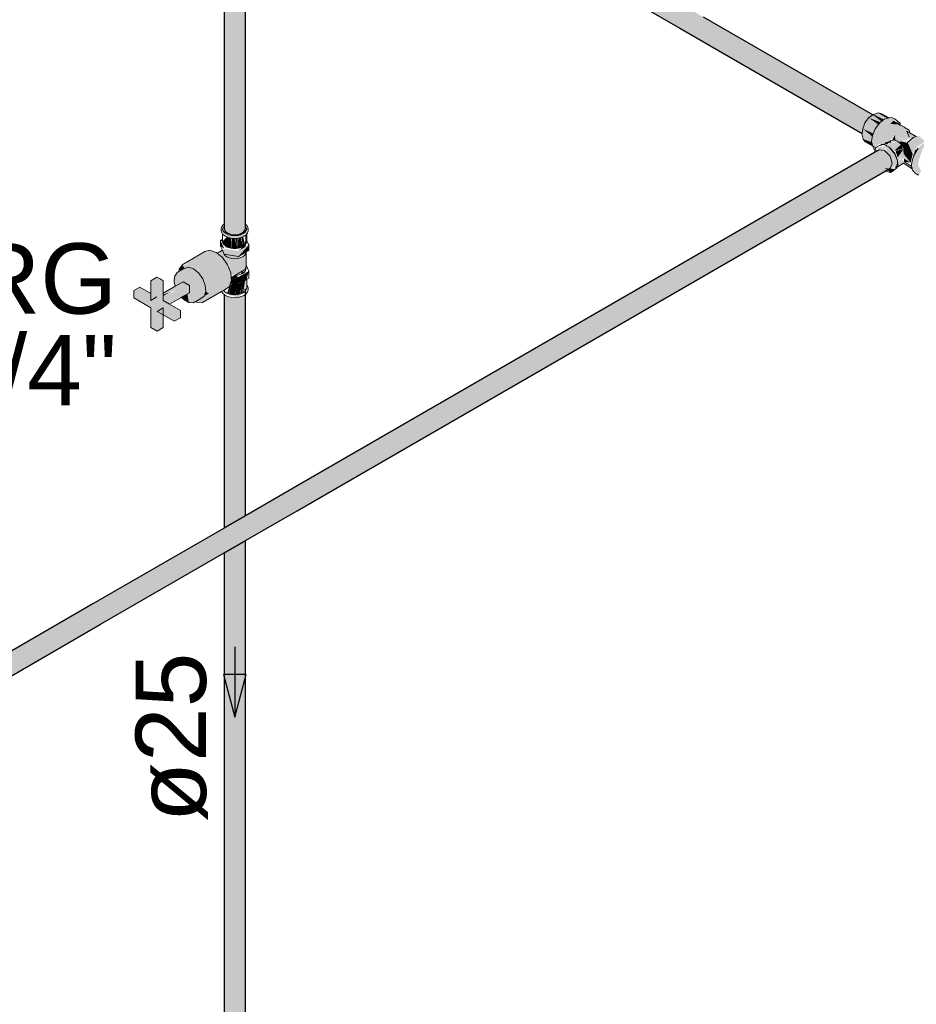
# Model space of a CAD drawing. Header units: millimetres. Extents: x 567 to 934, y -1 to 364.
# Tile 772 of 1056: x 752.15 to 754.7, y 133.41 to 136.2. Entities that reach past the tile are written whole.
import ezdxf

# ---------------------------------------------------------------- set-up
doc = ezdxf.new("R2010")
doc.units = ezdxf.units.MM
doc.header["$MEASUREMENT"] = 0
doc.linetypes.add('NULL', pattern=[0])
for name, color, linetype, lineweight in [('AF-Condutos', 140, 'Continuous', 25), ('AF-Conexões', 152, 'Continuous', 18), ('AF-Registro', 253, 'Continuous', 18), ('AF-Sentido conduto', 140, 'Continuous', 30), ('AF-Textos conduto', 7, 'Continuous', 9), ('Textos', 7, 'Continuous', 9)]:
    doc.layers.add(name, color=color, linetype=linetype, lineweight=lineweight)
doc.styles.add('Arial', font='arial.ttf')

msp = doc.modelspace()

# ---------------------------------------------------------------- hatches: boundary and pattern name
at = {"layer": 'AF-Condutos', "linetype": 'Continuous'}
for points in [[(752.5083, 137.1273), (752.4988, 137.129), (752.4813, 137.1168), (752.4709, 137.0943), (752.4746, 137.0766), (754.5454, 135.881), (754.5522, 135.9066), (754.0601, 136.1942), (754.5583, 135.9174), (754.067, 136.1974), (754.5584, 135.9175), (754.5585, 135.9176), (754.0737, 136.2005), (754.5656, 135.9263), (754.0799, 136.2034), (754.5657, 135.9264), (754.5762, 135.9334)], [(752.7343, 135.6139), (752.7363, 135.6045), (752.7539, 135.5944), (752.7788, 135.5951), (752.7839, 136.4529), (752.7845, 136.8976), (752.7343, 136.9266)], [(752.7887, 135.5997), (752.7888, 135.6277), (752.7887, 136.8952), (752.7845, 136.8976), (752.7839, 136.4529), (752.7788, 135.5951)], [(752.7945, 135.6063), (752.7945, 136.4316), (752.7936, 136.8924), (752.7887, 136.8952), (752.7888, 135.6277), (752.7887, 135.5997)], [(752.7945, 135.6063), (752.7948, 136.431), (752.7945, 136.8918), (752.7936, 136.8924), (752.7945, 136.4316)], [(752.7951, 135.6136), (752.7951, 136.4303), (752.795, 136.8915), (752.7945, 135.6251)], [(754.0601, 136.1942), (754.5509, 135.9074), (754.5583, 135.9174)], [(754.067, 136.1974), (754.5562, 135.9186), (754.5584, 135.9175)], [(754.0737, 136.2005), (754.5553, 135.9195), (754.5656, 135.9263)], [(754.0799, 136.2034), (754.5651, 135.9266), (754.5657, 135.9264)], [(754.611, 135.8439), (754.5943, 135.8343), (749.6787, 132.9963), (749.7063, 132.9804), (749.5872, 132.9087), (749.7083, 132.9792), (749.7385, 132.9618), (749.0583, 132.5687), (749.0582, 132.5678), (749.6178, 132.891), (749.7389, 132.9615), (749.7395, 132.9612), (752.3788, 134.4849), (752.9417, 134.8102), (754.6453, 135.7943), (754.6455, 135.8002), (754.6297, 135.7919), (754.6367, 135.8074), (752.9439, 134.8344), (754.643, 135.8253), (752.9453, 134.8495), (754.6357, 135.8356), (754.5721, 135.799), (754.6097, 135.8328)], [(754.6278, 135.831), (754.6108, 135.8327), (754.5721, 135.799)], [(754.6431, 135.8111), (754.6386, 135.8227), (752.9439, 134.8344)], [(754.6217, 135.8274), (752.9453, 134.8495), (754.6253, 135.8151)], [(754.6881, 135.8088), (757.179, 134.3575), (757.1791, 134.3708)], [(754.6928, 135.8237), (757.1791, 134.3708), (757.1838, 134.3856)], [(754.6107, 135.7736), (754.6453, 135.7943), (752.9417, 134.8102), (752.3838, 134.4879)], [(752.7363, 135.4218), (752.7343, 135.4233), (752.7357, 134.7613), (752.7363, 134.7616)], [(752.7363, 134.7616), (752.7432, 134.7656), (752.7432, 135.4166), (752.7363, 135.4218)], [(752.7433, 134.7656), (752.7508, 134.77), (752.7539, 135.4137), (752.7432, 135.4184)], [(752.7536, 135.3582), (752.7508, 134.77), (752.7904, 134.7928), (752.7887, 135.4192), (752.7544, 135.4153)], [(752.7944, 135.4225), (752.7887, 135.4199), (752.7904, 134.7928), (752.7945, 134.7952), (752.7945, 135.3689)], [(752.7946, 135.3689), (752.7945, 135.4235), (752.7946, 134.7952), (752.7948, 134.7954)], [(752.7949, 134.7955), (752.7951, 135.369), (752.7946, 135.4236)], [(752.7946, 135.3689), (752.7948, 134.7954), (752.7949, 134.7954)], [(752.7951, 135.369), (752.7949, 134.7955), (752.7951, 134.7956)], [(752.7343, 135.3531), (752.7343, 134.7604), (752.7357, 134.7613), (752.7345, 135.3532)], [(752.7343, 133.205), (752.7363, 133.2062), (752.7432, 133.1764), (752.7665, 133.1712), (752.7887, 133.1777), (752.7888, 133.2178), (752.7951, 133.2053), (752.7951, 134.7253), (752.7343, 134.6902)]]:
    msp.add_hatch(color=151, dxfattribs=at).paths.add_polyline_path(points)
at = {"layer": 'AF-Conexões', "linetype": 'Continuous'}
for points in [[(754.592, 135.9059), (754.5643, 135.9254), (754.5537, 135.9111), (754.589, 135.9018)], [(754.6012, 135.9151), (754.5762, 135.9334), (754.5643, 135.9254), (754.598, 135.9125)], [(754.5972, 135.9128), (754.5643, 135.9254), (754.5908, 135.9067)], [(754.6539, 135.9058), (754.651, 135.912), (754.6303, 135.9265), (754.6096, 135.9218), (754.5953, 135.9103), (754.5832, 135.894), (754.5752, 135.8754), (754.5723, 135.8573), (754.5786, 135.8371), (754.5929, 135.8507), (754.6153, 135.8501), (754.6389, 135.8765), (754.6766, 135.857), (754.6571, 135.8895), (754.6674, 135.8966), (754.6543, 135.9049), (754.6256, 135.9074), (754.6377, 135.9197)], [(754.5782, 135.9347), (754.5762, 135.9334), (754.6012, 135.9151), (754.6075, 135.9202)], [(754.5782, 135.9347), (754.6059, 135.921), (754.6175, 135.9236), (754.591, 135.9389)], [(754.6224, 135.9247), (754.6017, 135.9369), (754.591, 135.9389), (754.6175, 135.9236)], [(754.6353, 135.9172), (754.6256, 135.9074), (754.6519, 135.9066)], [(754.5451, 135.8795), (754.5483, 135.8648), (754.5722, 135.8562), (754.5747, 135.8721), (754.5479, 135.894)], [(754.5832, 135.894), (754.6029, 135.8982), (754.5537, 135.9111), (754.5479, 135.894), (754.5774, 135.8805)], [(754.574, 135.8726), (754.5774, 135.8805), (754.5479, 135.894)], [(754.6797, 135.8899), (754.6679, 135.897), (754.6571, 135.8895), (754.6721, 135.8645), (754.6979, 135.8715), (754.6728, 135.8873), (754.6789, 135.8708)], [(754.5756, 135.8467), (754.5728, 135.856), (754.5483, 135.8648), (754.5545, 135.8572)], [(754.6077, 135.8494), (754.646, 135.859), (754.635, 135.8626)], [(754.6094, 135.8549), (754.6153, 135.8501), (754.6231, 135.8582)], [(754.6252, 135.847), (754.6301, 135.8464), (754.646, 135.859), (754.6157, 135.8483), (754.6346, 135.8296), (754.6569, 135.8499), (754.646, 135.859)], [(754.6314, 135.863), (754.6401, 135.8609), (754.6389, 135.8765)], [(754.6401, 135.8609), (754.675, 135.8556), (754.6389, 135.8765)], [(754.6538, 135.8583), (754.6496, 135.856), (754.6648, 135.8384), (754.6742, 135.8543)], [(754.691, 135.8696), (754.6749, 135.8555), (754.6893, 135.8224), (754.7041, 135.8447), (754.724, 135.858), (754.7073, 135.874)], [(754.7691, 135.8373), (754.7589, 135.8534), (754.7303, 135.8597), (754.7097, 135.8455), (754.6927, 135.819), (754.6873, 135.784), (754.7062, 135.7622), (754.713, 135.7739), (754.7048, 135.7918), (754.707, 135.8053), (754.7183, 135.8393), (754.7282, 135.8397), (754.735, 135.8488), (754.7432, 135.8435)], [(754.5851, 135.8409), (754.5943, 135.8343), (754.6096, 135.8328), (754.602, 135.8415), (754.6121, 135.8393), (754.6249, 135.8167), (754.6153, 135.8379), (754.6382, 135.8244), (754.6226, 135.8421), (754.6162, 135.8452)], [(754.6252, 135.7819), (754.6368, 135.7791), (754.6343, 135.7865), (754.6431, 135.7869), (754.6463, 135.8023), (754.6382, 135.8244), (754.6153, 135.8379), (754.6249, 135.8167), (754.6312, 135.7953)], [(754.6569, 135.8499), (754.6377, 135.8327), (754.6616, 135.8362)], [(754.6624, 135.8349), (754.6403, 135.8323), (754.6464, 135.8127)], [(754.6625, 135.8345), (754.6474, 135.8142), (754.6481, 135.8019), (754.6538, 135.8113), (754.6645, 135.8093), (754.6838, 135.7982), (754.6641, 135.8219)], [(754.6622, 135.8351), (754.6641, 135.8219), (754.6893, 135.8224), (754.6749, 135.8555)], [(754.6881, 135.8077), (754.7044, 135.8393), (754.6959, 135.8323)], [(754.645, 135.7863), (754.6641, 135.8003), (754.658, 135.8105), (754.6481, 135.8019), (754.6464, 135.8127), (754.638, 135.8243), (754.6457, 135.8043)], [(754.6838, 135.7982), (754.6893, 135.8224), (754.6641, 135.8219)], [(754.6641, 135.8003), (754.685, 135.786), (754.6863, 135.7891), (754.6694, 135.7998), (754.6838, 135.7982), (754.6645, 135.8093)], [(754.6096, 135.7828), (754.6259, 135.7701), (754.625, 135.78)], [(754.6368, 135.7791), (754.6249, 135.7813), (754.6259, 135.7701)], [(754.6449, 135.7855), (754.663, 135.7961), (754.6875, 135.7827), (754.6641, 135.8003)]]:
    msp.add_hatch(color=161, dxfattribs=at).paths.add_polyline_path(points)
at = {"layer": 'AF-Registro', "linetype": 'Continuous'}
for points in [[(752.7311, 135.6156), (752.7263, 135.6043), (752.7374, 135.5888), (752.7642, 135.5824), (752.7894, 135.5881), (752.8022, 135.6043), (752.7832, 135.5915), (752.7544, 135.5893), (752.7345, 135.6006)], [(752.7299, 135.5801), (752.7253, 135.5774), (752.74, 135.5565)], [(752.7299, 135.5745), (752.74, 135.5605), (752.7458, 135.5851), (752.7417, 135.5862)], [(752.7459, 135.5852), (752.74, 135.5605), (752.7554, 135.5554), (752.754, 135.5833)], [(752.7554, 135.5831), (752.7554, 135.5554), (752.7642, 135.5547), (752.7642, 135.5824)], [(752.7642, 135.5824), (752.7642, 135.5547), (752.7731, 135.5554)], [(752.7731, 135.5554), (752.7731, 135.5817), (752.7656, 135.5825)], [(752.7814, 135.5573), (752.7745, 135.5833), (752.7731, 135.5568)], [(752.7813, 135.5588), (752.7793, 135.5836), (752.7745, 135.5833)], [(752.7814, 135.5588), (752.7814, 135.5837), (752.7793, 135.5844)], [(752.7814, 135.5849), (752.7814, 135.5573), (752.7885, 135.5605)], [(752.7885, 135.5866), (752.7832, 135.5854), (752.7885, 135.5605)], [(752.7885, 135.5877), (752.7885, 135.5605), (752.7939, 135.5646)], [(752.7985, 135.5769), (752.7985, 135.5954), (752.795, 135.5918), (752.7937, 135.5655)], [(752.7241, 135.561), (752.7348, 135.5535), (752.7241, 135.5767)], [(752.7294, 135.5494), (752.7348, 135.5378), (752.775, 135.5316), (752.8044, 135.5643), (752.775, 135.5473), (752.7362, 135.5533)], [(752.8044, 135.5485), (752.8044, 135.5643), (752.775, 135.5316)], [(752.7971, 135.5687), (752.7757, 135.5482), (752.7949, 135.5588)], [(752.6797, 135.5453), (752.6156, 135.5083), (752.6302, 135.5121), (752.6478, 135.5063), (752.6654, 135.4918), (752.6478, 135.4563), (752.6736, 135.4682), (752.6808, 135.4496), (752.689, 135.4479), (752.7531, 135.4849), (752.7441, 135.5082), (752.7295, 135.5288), (752.7148, 135.5409), (752.6943, 135.5491)], [(752.7283, 135.5488), (752.7192, 135.5435), (752.7448, 135.5064), (752.7857, 135.5299), (752.7483, 135.5357)], [(752.7535, 135.4803), (752.7879, 135.5311), (752.7509, 135.5098), (752.747, 135.5006)], [(752.7972, 135.5055), (752.7972, 135.5441), (752.7535, 135.4803), (752.7622, 135.4777), (752.7879, 135.4911)], [(752.5926, 135.46), (752.5957, 135.447), (752.6176, 135.4596), (752.636, 135.4495), (752.6302, 135.4253), (752.6342, 135.401), (752.6474, 135.4002), (752.6778, 135.419), (752.6823, 135.4322), (752.6808, 135.4496), (752.6736, 135.4682), (752.6619, 135.4847), (752.6478, 135.4963), (752.6337, 135.5009), (752.6221, 135.4979), (752.6059, 135.488), (752.5941, 135.4757)], [(752.6109, 135.4914), (752.6221, 135.4979), (752.6167, 135.5066), (752.6066, 135.4955)], [(752.6167, 135.5066), (752.6478, 135.4563), (752.6308, 135.5103)], [(752.6337, 135.5009), (752.6478, 135.4963), (752.6478, 135.4563), (752.6649, 135.4906), (752.6478, 135.5063), (752.6302, 135.5121)], [(752.745, 135.5057), (752.7488, 135.4961), (752.7936, 135.5132)], [(752.4777, 135.4141), (752.5262, 135.3861), (752.5262, 135.3301), (752.5442, 135.3197), (752.5616, 135.3297), (752.5616, 135.3857), (752.5442, 135.3757), (752.5927, 135.3477), (752.6101, 135.3577), (752.6101, 135.3785), (752.5616, 135.4065), (752.5616, 135.4625), (752.5435, 135.4729), (752.5262, 135.4629), (752.5262, 135.4069), (752.5435, 135.4169), (752.4777, 135.4349)], [(752.731, 135.4345), (752.7494, 135.4466), (752.755, 135.4632), (752.7531, 135.4849), (752.7374, 135.4591), (752.689, 135.4479), (752.6808, 135.4496), (752.6823, 135.4322), (752.6909, 135.4262), (752.6682, 135.4122), (752.6842, 135.4098), (752.6733, 135.4011)], [(752.7374, 135.4591), (752.7531, 135.4849), (752.689, 135.4479)], [(752.7528, 135.4567), (752.775, 135.4533), (752.775, 135.4731), (752.7562, 135.4667)], [(752.7542, 135.4717), (752.7547, 135.4667), (752.775, 135.4731), (752.7664, 135.478)], [(752.8044, 135.49), (752.775, 135.4731), (752.775, 135.4553), (752.7985, 135.4669)], [(752.7918, 135.487), (752.7867, 135.4905), (752.7802, 135.4803)], [(752.5262, 135.4269), (752.4951, 135.4449), (752.4777, 135.4349), (752.5262, 135.4216)], [(752.5796, 135.3961), (752.636, 135.4287), (752.636, 135.4495), (752.618, 135.4599), (752.5616, 135.4273), (752.5616, 135.4232), (752.5983, 135.4362), (752.5501, 135.4131), (752.5616, 135.4065)], [(752.6719, 135.4014), (752.6843, 135.4091), (752.6682, 135.4122), (752.6478, 135.4563), (752.6565, 135.4039)], [(752.8022, 135.4426), (752.8009, 135.437), (752.7642, 135.4228), (752.7343, 135.4264), (752.7741, 135.4153)], [(752.7429, 135.4273), (752.7471, 135.4255), (752.7545, 135.4502), (752.7521, 135.4548)], [(752.7734, 135.4524), (752.7806, 135.4251), (752.7814, 135.4553), (752.7554, 135.4534), (752.7479, 135.4253), (752.7642, 135.4228)], [(752.7731, 135.4534), (752.7647, 135.4215), (752.7806, 135.4253)], [(752.7885, 135.4286), (752.7939, 135.4626), (752.7814, 135.4553)], [(752.7814, 135.4553), (752.7814, 135.4255), (752.7878, 135.4283)], [(752.7939, 135.4327), (752.7972, 135.4661), (752.7944, 135.4645), (752.789, 135.4288)], [(752.5828, 135.4307), (752.5616, 135.4232), (752.5616, 135.4193)], [(752.6342, 135.401), (752.6302, 135.4253), (752.6138, 135.4159)], [(752.6823, 135.4322), (752.6778, 135.419), (752.6909, 135.4262)]]:
    msp.add_hatch(color=254, dxfattribs=at).paths.add_polyline_path(points)

# ---------------------------------------------------------------- linework, layer by layer
at = {"layer": 'AF-Condutos'}
for p, q in [((752.7343, 136.5529), (752.7343, 135.6266)), ((753.5462, 136.4579), (754.0285, 136.1794)), ((752.7951, 135.6242), (752.7951, 136.4303)), ((754.5762, 135.9334), (754.0957, 136.2108)), ((754.0285, 136.1794), (754.5454, 135.881)), ((754.5943, 135.8343), (754.5806, 135.8264)), ((754.5806, 135.8264), (752.9484, 134.8841)), ((754.6107, 135.7736), (754.6252, 135.7819)), ((752.9417, 134.81), (754.6107, 135.7736)), ((752.7343, 135.6266), (752.7343, 135.6118)), ((752.7343, 135.6118), (752.7363, 135.6045)), ((752.7887, 135.5997), (752.7945, 135.6063)), ((752.7945, 135.6063), (752.795, 135.6127)), ((752.795, 135.6127), (752.7951, 135.6136)), ((752.7951, 135.6229), (752.7951, 135.6242)), ((752.7951, 135.6223), (752.7951, 135.6229)), ((752.7951, 135.6157), (752.7951, 135.6223)), ((752.7951, 135.6136), (752.7951, 135.6157)), ((752.7363, 135.6045), (752.7432, 135.5984)), ((752.7432, 135.5984), (752.7539, 135.5944)), ((752.7539, 135.5944), (752.7665, 135.5932)), ((752.7665, 135.5932), (752.7788, 135.5951)), ((752.7788, 135.5951), (752.7887, 135.5997)), ((752.7951, 135.369), (752.7951, 135.4396)), ((752.7343, 135.4233), (752.7343, 135.3531)), ((752.7951, 134.7956), (752.7951, 135.369)), ((752.7343, 135.3531), (752.7343, 134.7604)), ((752.9484, 134.8841), (752.7951, 134.7956)), ((752.7951, 134.7253), (752.9417, 134.81)), ((752.7951, 134.7956), (752.7343, 134.7604)), ((752.7343, 134.7604), (752.3621, 134.5456)), ((752.7343, 134.6902), (752.7951, 134.7253)), ((752.7951, 134.4895), (752.7951, 134.7253)), ((752.3838, 134.4879), (752.7343, 134.6902)), ((752.7343, 134.6902), (752.7343, 134.4466)), ((752.3621, 134.5456), (752.2785, 134.4973)), ((752.2785, 134.4973), (751.6597, 134.14)), ((752.7951, 133.209), (752.7951, 134.4895)), ((751.7076, 134.0974), (752.3788, 134.4849)), ((752.3788, 134.4849), (752.3838, 134.4879)), ((752.7343, 134.4466), (752.7343, 133.1898))]:
    msp.add_line(p, q, dxfattribs=at)
at = {"layer": 'AF-Conexões'}
for p, q in [((754.5643, 135.9254), (754.5537, 135.9111)), ((754.5762, 135.9334), (754.5643, 135.9254)), ((754.5782, 135.9347), (754.5762, 135.9334)), ((754.588, 135.9384), (754.5782, 135.9347)), ((754.591, 135.9389), (754.588, 135.9384)), ((754.6017, 135.9369), (754.591, 135.9389)), ((754.604, 135.9173), (754.5953, 135.9103)), ((754.6224, 135.9247), (754.6017, 135.9369)), ((754.6096, 135.9218), (754.604, 135.9173)), ((754.6224, 135.9247), (754.6096, 135.9218)), ((754.6303, 135.9265), (754.6224, 135.9247)), ((754.6398, 135.921), (754.6303, 135.9265)), ((754.651, 135.912), (754.6398, 135.921)), ((754.5479, 135.894), (754.5454, 135.881)), ((754.5537, 135.9111), (754.5479, 135.894)), ((754.5832, 135.894), (754.5752, 135.8754)), ((754.5953, 135.9103), (754.5832, 135.894)), ((754.6519, 135.9066), (754.6438, 135.9115)), ((754.6438, 135.9115), (754.6541, 135.9029)), ((754.6539, 135.9058), (754.651, 135.912)), ((754.6535, 135.9096), (754.651, 135.912)), ((754.6539, 135.9054), (754.6519, 135.9066)), ((754.6539, 135.9054), (754.6535, 135.9096)), ((754.6541, 135.9053), (754.6539, 135.9058)), ((754.6541, 135.9053), (754.6539, 135.9054)), ((754.6656, 135.8984), (754.6541, 135.9053)), ((754.6679, 135.897), (754.6656, 135.8984)), ((754.6797, 135.8899), (754.6679, 135.897)), ((754.6816, 135.8822), (754.6728, 135.8873)), ((754.6728, 135.8873), (754.6789, 135.8708)), ((754.6816, 135.8822), (754.6797, 135.8899)), ((754.5454, 135.881), (754.5451, 135.8795)), ((754.5451, 135.8795), (754.5483, 135.8648)), ((754.5483, 135.8648), (754.5545, 135.8572)), ((754.5735, 135.8647), (754.5723, 135.8573)), ((754.5752, 135.8754), (754.5735, 135.8647)), ((754.6153, 135.8501), (754.6231, 135.8582)), ((754.6232, 135.8583), (754.6165, 135.8545)), ((754.6231, 135.8582), (754.626, 135.8599)), ((754.626, 135.8599), (754.6232, 135.8583)), ((754.626, 135.8599), (754.6258, 135.8529)), ((754.635, 135.8626), (754.626, 135.8599)), ((754.646, 135.859), (754.635, 135.8626)), ((754.6569, 135.8499), (754.646, 135.859)), ((754.691, 135.8696), (754.6749, 135.8555)), ((754.6995, 135.8719), (754.6816, 135.8822)), ((754.6995, 135.8719), (754.691, 135.8696)), ((754.6997, 135.872), (754.6995, 135.8719)), ((754.5545, 135.8572), (754.5762, 135.8448)), ((754.5723, 135.8573), (754.5762, 135.8448)), ((754.5762, 135.8448), (754.5786, 135.8371)), ((754.5762, 135.8448), (754.5848, 135.8399)), ((754.5786, 135.8371), (754.5831, 135.8345)), ((754.5831, 135.8345), (754.5813, 135.8285)), ((754.5838, 135.8368), (754.5831, 135.8345)), ((754.5831, 135.8345), (754.5881, 135.8316)), ((754.5848, 135.8399), (754.5838, 135.8368)), ((754.5851, 135.8409), (754.5848, 135.8399)), ((754.5929, 135.8454), (754.5851, 135.8409)), ((754.5929, 135.8454), (754.6067, 135.8495)), ((754.6036, 135.8493), (754.5929, 135.8454)), ((754.6008, 135.8491), (754.5929, 135.8454)), ((754.5943, 135.8343), (754.6096, 135.8328)), ((754.6067, 135.8495), (754.6008, 135.8491)), ((754.6061, 135.8502), (754.6036, 135.8493)), ((754.6072, 135.8497), (754.6061, 135.8502)), ((754.6074, 135.8496), (754.6072, 135.8497)), ((754.6077, 135.8494), (754.6074, 135.8496)), ((754.6165, 135.8545), (754.6077, 135.8494)), ((754.6078, 135.8494), (754.6077, 135.8494)), ((754.6122, 135.8488), (754.6078, 135.8494)), ((754.6093, 135.8487), (754.6078, 135.8494)), ((754.6099, 135.8484), (754.6093, 135.8487)), ((754.6096, 135.8328), (754.6159, 135.8261)), ((754.6099, 135.8484), (754.6122, 135.8488)), ((754.6141, 135.8463), (754.6099, 135.8484)), ((754.6146, 135.846), (754.6141, 135.8463)), ((754.6144, 135.8459), (754.616, 135.8452)), ((754.6162, 135.8452), (754.6146, 135.846)), ((754.616, 135.8452), (754.6226, 135.8421)), ((754.6226, 135.8421), (754.6162, 135.8452)), ((754.6382, 135.8244), (754.6226, 135.8421)), ((754.6226, 135.8421), (754.638, 135.8243)), ((754.6648, 135.8384), (754.6569, 135.8499)), ((754.6648, 135.8384), (754.663, 135.8352)), ((754.663, 135.8352), (754.6659, 135.8369)), ((754.6749, 135.8555), (754.6648, 135.8384)), ((754.6912, 135.8164), (754.7044, 135.8393)), ((754.7044, 135.8393), (754.6921, 135.8193)), ((754.5813, 135.8285), (754.5806, 135.8264)), ((754.6159, 135.8261), (754.6249, 135.8167)), ((754.6249, 135.8167), (754.6312, 135.7953)), ((754.638, 135.8243), (754.6457, 135.8043)), ((754.6457, 135.8043), (754.6382, 135.8244)), ((754.6463, 135.8023), (754.6457, 135.8043)), ((754.6457, 135.7946), (754.6463, 135.8023)), ((754.6881, 135.8025), (754.6858, 135.7918)), ((754.6912, 135.8164), (754.6881, 135.8025)), ((754.6881, 135.8014), (754.6912, 135.8164)), ((754.6921, 135.8193), (754.6912, 135.8164)), ((754.6252, 135.7819), (754.6249, 135.7813)), ((754.6312, 135.7953), (754.6252, 135.7819)), ((754.6259, 135.7701), (754.6337, 135.7746)), ((754.6337, 135.7746), (754.6446, 135.7836)), ((754.6452, 135.7902), (754.6407, 135.7831)), ((754.6446, 135.7836), (754.6449, 135.7855)), ((754.6449, 135.7855), (754.663, 135.7961)), ((754.6449, 135.7855), (754.6451, 135.7865)), ((754.6451, 135.7865), (754.6479, 135.7944)), ((754.6453, 135.7933), (754.6451, 135.7865)), ((754.6451, 135.7865), (754.6454, 135.7905)), ((754.6454, 135.7905), (754.6456, 135.7935)), ((754.6456, 135.7935), (754.6457, 135.7945)), ((754.6457, 135.7945), (754.6457, 135.7946)), ((754.6479, 135.7944), (754.6459, 135.7912)), ((754.663, 135.7961), (754.688, 135.7804)), ((754.6858, 135.7918), (754.6862, 135.7899)), ((754.6862, 135.7899), (754.6862, 135.7898)), ((754.6862, 135.7898), (754.6873, 135.784)), ((754.6863, 135.7927), (754.6881, 135.8014)), ((754.6863, 135.7851), (754.6876, 135.7823)), ((754.6873, 135.784), (754.6863, 135.7851)), ((754.6873, 135.784), (754.6876, 135.7823)), ((754.6876, 135.7823), (754.688, 135.7804)), ((754.688, 135.7804), (754.6886, 135.777)), ((754.6886, 135.777), (754.6914, 135.7738)), ((754.6096, 135.7738), (754.6107, 135.7736)), ((754.6107, 135.7736), (754.6115, 135.7734)), ((754.6115, 135.7734), (754.6147, 135.7727)), ((754.6147, 135.7727), (754.6259, 135.7701)), ((754.6914, 135.7738), (754.6917, 135.7734)), ((754.6917, 135.7734), (754.6967, 135.7677)), ((754.6967, 135.7677), (754.7062, 135.7622))]:
    msp.add_line(p, q, dxfattribs=at)
at = {"layer": 'AF-Registro'}
for p, q in [((752.7276, 135.6162), (752.7263, 135.6105)), ((752.7263, 135.6105), (752.7263, 135.6043)), ((752.7313, 135.6214), (752.7276, 135.6162)), ((752.7303, 135.609), (752.7299, 135.6105)), ((752.7311, 135.6126), (752.7301, 135.608)), ((752.7306, 135.6074), (752.7303, 135.609)), ((752.7311, 135.6054), (752.7306, 135.6074)), ((752.7322, 135.6141), (752.7311, 135.6126)), ((752.7316, 135.6216), (752.7313, 135.6214)), ((752.7343, 135.6237), (752.7316, 135.6216)), ((752.7333, 135.6156), (752.7322, 135.6141)), ((752.7343, 135.6171), (752.7333, 135.6156)), ((752.7959, 135.6223), (752.7951, 135.6229)), ((752.7953, 135.6155), (752.7951, 135.6157)), ((752.7963, 135.6141), (752.7953, 135.6155)), ((752.7971, 135.6214), (752.7959, 135.6223)), ((752.7974, 135.6126), (752.7963, 135.6141)), ((752.8009, 135.6162), (752.7971, 135.6214)), ((752.7979, 135.6102), (752.7974, 135.6126)), ((752.7978, 135.6074), (752.7974, 135.6054)), ((752.7982, 135.609), (752.7978, 135.6074)), ((752.7982, 135.609), (752.7979, 135.6102)), ((752.7985, 135.6105), (752.7982, 135.609)), ((752.7985, 135.6075), (752.7985, 135.6105)), ((752.8022, 135.6105), (752.8009, 135.6162)), ((752.8022, 135.6043), (752.8022, 135.6105)), ((752.7288, 135.5794), (752.7253, 135.5774)), ((752.7263, 135.6043), (752.7276, 135.5987)), ((752.7276, 135.5987), (752.7299, 135.5953)), ((752.7294, 135.5798), (752.7288, 135.5794)), ((752.7299, 135.5801), (752.7294, 135.5798)), ((752.7299, 135.5953), (752.7313, 135.5934)), ((752.7299, 135.5953), (752.7299, 135.5801)), ((752.7299, 135.5801), (752.7299, 135.5745)), ((752.7345, 135.6006), (752.7311, 135.6054)), ((752.7313, 135.5934), (752.7374, 135.5888)), ((752.74, 135.5965), (752.7345, 135.6006)), ((752.7374, 135.5888), (752.7418, 135.5869)), ((752.7471, 135.5933), (752.74, 135.5965)), ((752.7418, 135.5869), (752.7452, 135.5854)), ((752.7452, 135.5854), (752.7544, 135.5832)), ((752.7512, 135.5924), (752.7471, 135.5933)), ((752.7554, 135.5914), (752.7512, 135.5924)), ((752.7544, 135.5832), (752.7642, 135.5824)), ((752.7642, 135.5907), (752.7554, 135.5914)), ((752.7699, 135.5911), (752.7642, 135.5907)), ((752.7642, 135.5824), (752.7741, 135.5832)), ((752.7731, 135.5914), (752.7699, 135.5911)), ((752.7814, 135.5933), (752.7731, 135.5914)), ((752.7741, 135.5832), (752.7832, 135.5854)), ((752.7885, 135.5965), (752.7814, 135.5933)), ((752.7832, 135.5854), (752.7894, 135.5881)), ((752.7939, 135.6006), (752.7885, 135.5965)), ((752.7894, 135.5881), (752.7911, 135.5888)), ((752.7911, 135.5888), (752.7971, 135.5934)), ((752.7974, 135.6054), (752.7939, 135.6006)), ((752.7971, 135.5934), (752.7985, 135.5954)), ((752.7985, 135.5954), (752.8009, 135.5987)), ((752.7985, 135.5769), (752.7985, 135.5954)), ((752.8009, 135.5987), (752.8022, 135.6043)), ((752.7253, 135.5774), (752.7241, 135.5767)), ((752.7241, 135.5767), (752.7241, 135.561)), ((752.7241, 135.561), (752.7294, 135.5494)), ((752.7299, 135.5745), (752.7311, 135.5694)), ((752.7311, 135.5694), (752.7345, 135.5646)), ((752.7345, 135.5646), (752.74, 135.5605)), ((752.74, 135.5605), (752.7471, 135.5573)), ((752.74, 135.5605), (752.7426, 135.558)), ((752.7426, 135.558), (752.748, 135.5567)), ((752.7471, 135.5573), (752.7554, 135.5554)), ((752.748, 135.5567), (752.7534, 135.5554)), ((752.7534, 135.5554), (752.7588, 135.5541)), ((752.7554, 135.5554), (752.7642, 135.5547)), ((752.7588, 135.5541), (752.7642, 135.5528)), ((752.7642, 135.5547), (752.7731, 135.5554)), ((752.7642, 135.5528), (752.7696, 135.5541)), ((752.7696, 135.5541), (752.7751, 135.5554)), ((752.7731, 135.5554), (752.7814, 135.5573)), ((752.7751, 135.5554), (752.7793, 135.5564)), ((752.7793, 135.5564), (752.7817, 135.557)), ((752.7814, 135.5573), (752.7885, 135.5605)), ((752.7817, 135.557), (752.7859, 135.558)), ((752.7885, 135.5605), (752.7824, 135.559)), ((752.7859, 135.558), (752.7885, 135.5605)), ((752.7885, 135.5605), (752.7939, 135.5646)), ((752.7939, 135.5646), (752.7974, 135.5694)), ((752.7974, 135.5694), (752.7985, 135.5745)), ((752.7985, 135.5745), (752.7985, 135.5769)), ((752.7989, 135.5761), (752.7985, 135.5769)), ((752.8002, 135.5733), (752.7989, 135.5761)), ((752.8007, 135.5722), (752.8002, 135.5733)), ((752.8016, 135.5703), (752.8007, 135.5722)), ((752.8031, 135.567), (752.8016, 135.5703)), ((752.8044, 135.5643), (752.8031, 135.567)), ((752.8044, 135.5518), (752.8044, 135.5643)), ((752.8044, 135.5485), (752.8044, 135.5518)), ((752.6797, 135.5453), (752.6156, 135.5083)), ((752.6943, 135.5491), (752.6797, 135.5453)), ((752.7119, 135.5433), (752.6943, 135.5491)), ((752.7148, 135.5409), (752.7119, 135.5433)), ((752.7162, 135.5418), (752.7148, 135.5409)), ((752.7295, 135.5288), (752.7148, 135.5409)), ((752.7192, 135.5435), (752.7162, 135.5418)), ((752.7222, 135.5452), (752.7192, 135.5435)), ((752.7269, 135.5479), (752.7222, 135.5452)), ((752.7283, 135.5488), (752.7269, 135.5479)), ((752.7294, 135.5494), (752.7283, 135.5488)), ((752.7294, 135.5494), (752.7326, 135.5426)), ((752.7441, 135.5082), (752.7295, 135.5288)), ((752.7326, 135.5426), (752.7348, 135.5378)), ((752.7326, 135.5426), (752.7335, 135.5387)), ((752.7335, 135.5387), (752.7341, 135.5379)), ((752.7341, 135.5379), (752.7361, 135.5351)), ((752.7348, 135.5378), (752.775, 135.5316)), ((752.7361, 135.5351), (752.7366, 135.5343)), ((752.7366, 135.5343), (752.7417, 135.5305)), ((752.7417, 135.5305), (752.7483, 135.5276)), ((752.7483, 135.5276), (752.756, 135.5257)), ((752.756, 135.5257), (752.7642, 135.5251)), ((752.7642, 135.5251), (752.7725, 135.5257)), ((752.7725, 135.5257), (752.7802, 135.5276)), ((752.775, 135.5316), (752.7961, 135.5437)), ((752.7802, 135.5276), (752.7867, 135.5305)), ((752.7867, 135.5305), (752.7918, 135.5343)), ((752.7918, 135.5343), (752.795, 135.5387)), ((752.795, 135.5387), (752.7961, 135.5435)), ((752.7961, 135.5438), (752.7971, 135.5444)), ((752.7961, 135.5437), (752.7961, 135.5438)), ((752.7961, 135.5435), (752.7961, 135.5437)), ((752.7971, 135.5444), (752.8004, 135.5462)), ((752.7972, 135.5441), (752.7971, 135.5444)), ((752.7972, 135.5055), (752.7972, 135.5441)), ((752.8004, 135.5462), (752.8044, 135.5485)), ((752.6221, 135.4979), (752.606, 135.4886)), ((752.6066, 135.4955), (752.6065, 135.4938)), ((752.6149, 135.5072), (752.6066, 135.4955)), ((752.6156, 135.5083), (752.6149, 135.5072)), ((752.6337, 135.5009), (752.6221, 135.4979)), ((752.6478, 135.4963), (752.6337, 135.5009)), ((752.6619, 135.4847), (752.6478, 135.4963)), ((752.7531, 135.4849), (752.7441, 135.5082)), ((752.7879, 135.4911), (752.7929, 135.4949)), ((752.7929, 135.4949), (752.7961, 135.4994)), ((752.795, 135.4915), (752.7961, 135.4962)), ((752.7961, 135.4994), (752.7972, 135.5041)), ((752.7961, 135.4962), (752.7961, 135.4993)), ((752.7972, 135.5041), (752.7972, 135.5055)), ((752.7974, 135.5051), (752.7972, 135.5055)), ((752.7979, 135.5041), (752.7974, 135.5051)), ((752.7985, 135.5027), (752.7979, 135.5041)), ((752.7997, 135.5001), (752.7985, 135.5027)), ((752.8003, 135.4989), (752.7997, 135.5001)), ((752.8005, 135.4984), (752.8003, 135.4989)), ((752.8022, 135.4948), (752.8005, 135.4984)), ((752.804, 135.4909), (752.8022, 135.4948)), ((752.5435, 135.4729), (752.5262, 135.4629)), ((752.5526, 135.4677), (752.5435, 135.4729)), ((752.5616, 135.4625), (752.5526, 135.4677)), ((752.5939, 135.4738), (752.5926, 135.46)), ((752.5941, 135.4757), (752.5939, 135.4738)), ((752.6013, 135.4859), (752.5941, 135.4757)), ((752.606, 135.4886), (752.6013, 135.4859)), ((752.6064, 135.4932), (752.606, 135.4886)), ((752.6065, 135.4938), (752.6064, 135.4932)), ((752.6736, 135.4682), (752.6619, 135.4847)), ((752.6808, 135.4496), (752.6736, 135.4682)), ((752.7542, 135.4717), (752.7531, 135.4849)), ((752.7542, 135.4717), (752.7614, 135.4758)), ((752.755, 135.4632), (752.7542, 135.4717)), ((752.7614, 135.4758), (752.765, 135.4779)), ((752.765, 135.4779), (752.7879, 135.4911)), ((752.765, 135.4779), (752.7725, 135.4785)), ((752.7725, 135.4785), (752.7802, 135.4803)), ((752.7802, 135.4803), (752.7867, 135.4832)), ((752.7867, 135.4832), (752.7918, 135.487)), ((752.7917, 135.4629), (752.7985, 135.4669)), ((752.7918, 135.487), (752.795, 135.4915)), ((752.7985, 135.4669), (752.8044, 135.4703)), ((752.7985, 135.4587), (752.7985, 135.4669)), ((752.8044, 135.49), (752.804, 135.4909)), ((752.8044, 135.4807), (752.8044, 135.49)), ((752.8044, 135.4703), (752.8044, 135.4807)), ((752.4951, 135.4449), (752.4777, 135.4349)), ((752.5262, 135.4269), (752.4951, 135.4449)), ((752.5262, 135.4629), (752.5262, 135.4269)), ((752.5616, 135.4273), (752.5616, 135.4625)), ((752.5911, 135.4443), (752.5616, 135.4273)), ((752.5957, 135.447), (752.5911, 135.4443)), ((752.5926, 135.46), (752.5957, 135.447)), ((752.618, 135.4599), (752.5957, 135.447)), ((752.636, 135.4495), (752.618, 135.4599)), ((752.636, 135.4287), (752.636, 135.4495)), ((752.6823, 135.4322), (752.6808, 135.4496)), ((752.7374, 135.4381), (752.7494, 135.4466)), ((752.7494, 135.4466), (752.7524, 135.4555)), ((752.7524, 135.4555), (752.7528, 135.4567)), ((752.7524, 135.4555), (752.7582, 135.4541)), ((752.7528, 135.4567), (752.755, 135.4632)), ((752.7528, 135.4567), (752.7556, 135.4563)), ((752.7556, 135.4563), (752.775, 135.4533)), ((752.7582, 135.4541), (752.7642, 135.4527)), ((752.775, 135.4533), (752.7808, 135.4566)), ((752.7808, 135.4566), (752.7917, 135.4629)), ((752.7808, 135.4566), (752.7885, 135.4585)), ((752.7885, 135.4585), (752.791, 135.462)), ((752.791, 135.462), (752.7917, 135.4629)), ((752.7985, 135.4426), (752.7974, 135.4375)), ((752.7985, 135.4516), (752.7985, 135.4587)), ((752.7985, 135.4426), (752.7985, 135.4516)), ((752.8006, 135.4487), (752.7985, 135.4516)), ((752.8009, 135.4483), (752.8006, 135.4487)), ((752.8022, 135.4426), (752.8009, 135.4483)), ((752.8022, 135.4365), (752.8022, 135.4426)), ((752.4777, 135.4349), (752.4777, 135.4245)), ((752.4777, 135.4245), (752.4777, 135.4141)), ((752.4777, 135.4141), (752.5262, 135.3861)), ((752.5262, 135.4269), (752.5262, 135.4069)), ((752.5262, 135.4069), (752.5435, 135.4169)), ((752.5616, 135.4065), (752.5616, 135.4273)), ((752.5926, 135.4036), (752.6112, 135.4143)), ((752.6112, 135.4143), (752.6138, 135.4159)), ((752.6138, 135.4159), (752.636, 135.4287)), ((752.6138, 135.4159), (752.6198, 135.4093)), ((752.6538, 135.4039), (752.6682, 135.4122)), ((752.6682, 135.4122), (752.6778, 135.419)), ((752.6733, 135.4011), (752.7272, 135.4323)), ((752.6778, 135.419), (752.6823, 135.4322)), ((752.7272, 135.4323), (752.7293, 135.4335)), ((752.7272, 135.4323), (752.7275, 135.4312)), ((752.7275, 135.4312), (752.7276, 135.4308)), ((752.7276, 135.4308), (752.7313, 135.4255)), ((752.7293, 135.4335), (752.731, 135.4345)), ((752.731, 135.4345), (752.7326, 135.4354)), ((752.7313, 135.4255), (752.7343, 135.4233)), ((752.7326, 135.4354), (752.7374, 135.4381)), ((752.7329, 135.435), (752.7326, 135.4354)), ((752.7343, 135.433), (752.7329, 135.435)), ((752.7345, 135.4327), (752.7343, 135.433)), ((752.7343, 135.4233), (752.7374, 135.421)), ((752.74, 135.4286), (752.7345, 135.4327)), ((752.7374, 135.421), (752.7452, 135.4175)), ((752.7471, 135.4255), (752.74, 135.4286)), ((752.7452, 135.4175), (752.7544, 135.4153)), ((752.7554, 135.4235), (752.7471, 135.4255)), ((752.7544, 135.4153), (752.7642, 135.4146)), ((752.7642, 135.4228), (752.7554, 135.4235)), ((752.7731, 135.4235), (752.7642, 135.4228)), ((752.7642, 135.4146), (752.7741, 135.4153)), ((752.7814, 135.4255), (752.7731, 135.4235)), ((752.7741, 135.4153), (752.7832, 135.4175)), ((752.7885, 135.4286), (752.7814, 135.4255)), ((752.7832, 135.4175), (752.7911, 135.421)), ((752.7939, 135.4327), (752.7885, 135.4286)), ((752.7911, 135.421), (752.7951, 135.424)), ((752.7951, 135.4344), (752.7939, 135.4327)), ((752.7974, 135.4375), (752.7951, 135.4344)), ((752.7951, 135.424), (752.7971, 135.4255)), ((752.7971, 135.4255), (752.8009, 135.4308)), ((752.8009, 135.4308), (752.8022, 135.4365)), ((752.5262, 135.3861), (752.5262, 135.3301)), ((752.5616, 135.3857), (752.5442, 135.3757)), ((752.5796, 135.3961), (752.5616, 135.4065)), ((752.5616, 135.3297), (752.5616, 135.3857)), ((752.5796, 135.3961), (752.5926, 135.4036)), ((752.6101, 135.3785), (752.5796, 135.3961)), ((752.6198, 135.4093), (752.6342, 135.401)), ((752.6342, 135.401), (752.636, 135.4009)), ((752.636, 135.4009), (752.6474, 135.4002)), ((752.6474, 135.4002), (752.6515, 135.4025)), ((752.6515, 135.4025), (752.6538, 135.4039)), ((752.6538, 135.4039), (752.6568, 135.4022)), ((752.6568, 135.4022), (752.6719, 135.4012)), ((752.6719, 135.4012), (752.6733, 135.4011)), ((752.5442, 135.3757), (752.5616, 135.3657)), ((752.5616, 135.3657), (752.5927, 135.3477)), ((752.5927, 135.3477), (752.6101, 135.3577)), ((752.6101, 135.3681), (752.6101, 135.3785)), ((752.6101, 135.3577), (752.6101, 135.3681)), ((752.5262, 135.3301), (752.5442, 135.3197)), ((752.5442, 135.3197), (752.5616, 135.3297))]:
    msp.add_line(p, q, dxfattribs=at)
at = {"layer": 'AF-Sentido conduto'}
for p, q in [((752.7972, 134.3446), (752.7325, 134.3446)), ((752.7325, 134.3446), (752.7649, 134.2239)), ((752.7649, 134.2239), (752.7972, 134.3446))]:
    msp.add_line(p, q, dxfattribs=at)
msp.add_lwpolyline([(752.7649, 134.4239), (752.7649, 134.2239)], dxfattribs=at)

# ---------------------------------------------------------------- texts
at = {"layer": 'AF-Textos conduto', "linetype": 'NULL', "insert": (752.6883, 134.1665), "char_height": 0.2, "width": 0.962805, "attachment_point": 8, "rotation": 90.0002, "line_spacing_factor": 0.6, "style": 'Arial'}
msp.add_mtext('ø25', dxfattribs=at)
at = {"layer": 'Textos', "linetype": 'NULL', "char_height": 0.2, "attachment_point": 9, "line_spacing_factor": 0.6, "style": 'Arial'}
for s, insert, width in [('RG', (752.4299, 135.3663), 0.838415), ('3/4"', (752.4299, 135.1063), 0.975)]:
    msp.add_mtext(s, dxfattribs=dict(at, insert=insert, width=width))

doc.saveas('drawing.dxf')
